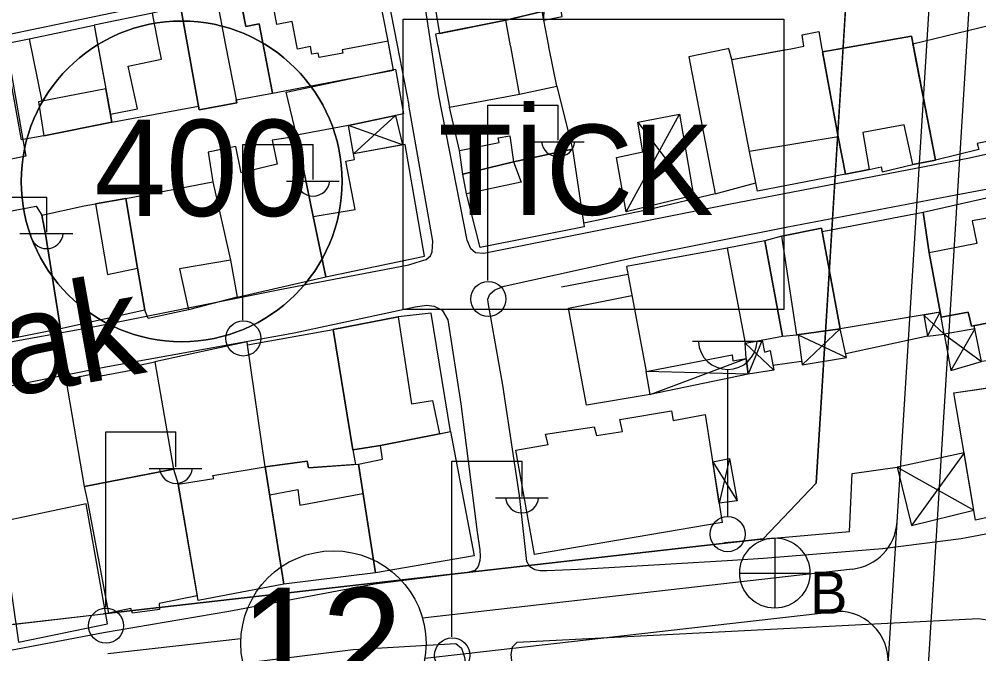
# Model space of a CAD drawing. Extents: x 417997 to 421451, y 4451742 to 4455216.
# Drawn here: x 420379.8 to 420475.4, y 4453669 to 4453732.3 of the extents above; entities that cross this region are included whole.
import ezdxf

# ---------------------------------------------------------------- set-up
doc = ezdxf.new("R2010")
doc.units = 0
for name, color, linetype in [('ADAKENARI', 7, 'Continuous'), ('B_Mesken', 7, 'Continuous'), ('B_Sundurma', 7, 'Continuous'), ('B_Teras', 7, 'Continuous'), ('KALDIRIM', 7, 'Continuous'), ('KD_DAIRE', 7, 'Continuous'), ('KD_YGEN', 7, 'Continuous'), ('LJ_SEMBOL', 7, 'Continuous'), ('PL_TİCK', 7, 'Continuous'), ('S_Cad_Sok_Lambasi', 7, 'Continuous'), ('S_Elektrik_Diregi', 7, 'Continuous'), ('S_Rogar_Kapagi_Buski', 7, 'Continuous'), ('Sinir_Duvar_tek_tarafa_ait', 7, 'Continuous'), ('Sinir_Ist_Duvari', 7, 'Continuous'), ('SM_TAKS', 7, 'Continuous'), ('TR_TİCK', 7, 'Continuous'), ('Y_Cadde_Yol', 7, 'Continuous'), ('Yol_Sose', 7, 'Continuous')]:
    doc.layers.add(name, color=color, linetype=linetype)

msp = doc.modelspace()

# ---------------------------------------------------------------- linework, layer by layer
at = {"layer": 'ADAKENARI'}
for p, q in [((420462.365, 4453737.04), (420459.226, 4453686.05)), ((420462.365, 4453737.04), (420459.226, 4453686.05)), ((420453.951, 4453680.493), (420459.226, 4453686.05)), ((420453.951, 4453680.493), (420459.226, 4453686.05)), ((420453.951, 4453680.493), (420388.2, 4453673)), ((420453.951, 4453680.493), (420388.2, 4453673)), ((420367.015, 4453670.586), (420388.2, 4453673)), ((420367.015, 4453670.586), (420388.2, 4453673))]:
    msp.add_line(p, q, dxfattribs=at)
at = {"layer": 'B_Mesken'}
for points in [[(420431.903, 4453733.07), (420430.914, 4453739.662), (420420.56, 4453737.68), (420421.687, 4453730.893), (420428.299, 4453732.217)], [(420417.122, 4453727.241), (420416.575, 4453730.112), (420415.161, 4453737.394), (420404.805, 4453735.411), (420401.771, 4453734.833), (420402.39, 4453731.585), (420403.718, 4453731.838), (420405.033, 4453724.937)], [(420401.809, 4453734.636), (420399.488, 4453734.306), (420395.897, 4453733.613), (420397.741, 4453723.279), (420401.48, 4453723.969), (420401.422, 4453724.271), (420405.033, 4453724.937), (420403.718, 4453731.838), (420402.39, 4453731.585)], [(420395.897, 4453733.613), (420393.075, 4453732.909), (420387.268, 4453731.705), (420388.432, 4453725.376), (420388.896, 4453722.855), (420389.048, 4453722.029), (420397.674, 4453723.651)], [(420421.519, 4453729.672), (420422.672, 4453723.535), (420429.668, 4453724.834), (420433.371, 4453725.649), (420432.598, 4453729.556), (420432.584, 4453729.625), (420431.903, 4453733.07), (420428.299, 4453732.217), (420421.305, 4453730.816), (420421.506, 4453729.742)], [(420387.268, 4453731.705), (420388.432, 4453725.376), (420389.048, 4453722.029), (420382.276, 4453720.672), (420380.053, 4453720.29), (420378.298, 4453729.867), (420380.818, 4453730.36)], [(420468.978, 4453729.241), (420468.859, 4453729.849), (420476.541, 4453731.713), (420477.011, 4453729.156), (420477.023, 4453729.088), (420478.586, 4453720.591), (420475.264, 4453719.9), (420475.43, 4453719.303), (420471.125, 4453718.269), (420468.992, 4453729.173)], [(420456.685, 4453729.371), (420458.009, 4453729.617), (420457.843, 4453730.756), (420459.477, 4453731.1), (420459.802, 4453729.338), (420459.815, 4453729.269), (420461.418, 4453720.582), (420462.151, 4453716.869), (420453.373, 4453715.175), (420452.569, 4453719.102), (420450.804, 4453728.277), (420456.335, 4453729.306)], [(420468.978, 4453729.241), (420468.708, 4453730.625), (420461.396, 4453729.321), (420461.033, 4453729.256), (420459.856, 4453729.046), (420461.418, 4453720.582), (420462.151, 4453716.869), (420464.501, 4453717.319), (420465.693, 4453717.603), (420465.802, 4453717.083), (420468.863, 4453717.822), (420471.125, 4453718.269), (420468.992, 4453729.173)], [(420380.198, 4453720.129), (420380.464, 4453718.665), (420371.903, 4453716.896), (420370.404, 4453723.519), (420369.515, 4453728.099), (420373.865, 4453729.017), (420378.509, 4453729.857)], [(420450.411, 4453729.368), (420446.519, 4453728.562), (420449.154, 4453714.889), (420453.203, 4453716.009), (420452.569, 4453719.102), (420450.804, 4453728.277), (420450.505, 4453729.367), (420450.5, 4453729.387)], [(420417.32, 4453727.337), (420418.108, 4453722.885), (420412.616, 4453721.71), (420407.451, 4453720.738), (420406.405, 4453725.042)], [(420423.667, 4453719.232), (420422.672, 4453723.535), (420429.668, 4453724.834), (420433.371, 4453725.649), (420434.956, 4453719.339), (420429.059, 4453718.093), (420424.029, 4453716.864)], [(420409.104, 4453712.639), (420410.354, 4453706.634), (420420.181, 4453708.679), (420418.254, 4453719.82), (420413.12, 4453718.89), (420412.616, 4453721.71), (420407.451, 4453720.738)], [(420407.479, 4453720.603), (420405.028, 4453720.246), (420405.498, 4453717.865), (420401.931, 4453716.998), (420401.395, 4453719.61), (420398.626, 4453719.065), (420399.114, 4453716.104), (420400.856, 4453708.293), (420401.53, 4453704.586), (420410.354, 4453706.634), (420409.104, 4453712.639)], [(420429.059, 4453718.093), (420434.956, 4453719.339), (420436.112, 4453711.621), (420425.745, 4453709.532), (420424.371, 4453714.91), (420424.029, 4453716.864)], [(420401.53, 4453704.586), (420396.683, 4453703.34), (420392.662, 4453702.466), (420392.338, 4453703.302), (420391.607, 4453707.499), (420390.437, 4453714.421), (420399.114, 4453716.104), (420400.856, 4453708.293)], [(420470.495, 4453709.021), (420469.881, 4453713.053), (420478.544, 4453715.043), (420478.883, 4453712.92), (420480.591, 4453702.833), (420474.698, 4453701.702), (420474.367, 4453703.08), (420471.662, 4453702.6)], [(420386.28, 4453713.689), (420387.409, 4453713.91), (420390.437, 4453714.421), (420391.607, 4453707.499), (420392.338, 4453703.302), (420383.922, 4453701.43), (420382.476, 4453710.683), (420382.053, 4453712.778)], [(420383.922, 4453701.43), (420374.887, 4453699.623), (420372.403, 4453711.951), (420381.508, 4453713.653), (420382.053, 4453712.778), (420382.476, 4453710.683)], [(420471.574, 4453703.084), (420461.612, 4453701.431), (420459.829, 4453711.136), (420469.881, 4453713.053), (420470.495, 4453709.021)], [(420455.796, 4453710.675), (420454.109, 4453710.205), (420455.869, 4453700.7), (420457.282, 4453700.825), (420461.612, 4453701.431), (420459.764, 4453711.489)], [(420454.109, 4453710.205), (420450.361, 4453709.495), (420440.324, 4453707.666), (420442.273, 4453697.175), (420450.861, 4453698.827), (420450.912, 4453698.228), (420452.236, 4453698.466), (420452.136, 4453700.002), (420455.869, 4453700.7)], [(420486.685, 4453704.004), (420488.81, 4453692.393), (420486.136, 4453691.724), (420486.749, 4453688.334), (420485.56, 4453688.063), (420486.174, 4453684.814), (420480.796, 4453683.842), (420481.008, 4453682.946), (420478.607, 4453682.351), (420478.464, 4453683.122), (420475.102, 4453682.345), (420472.953, 4453695.061), (420476.326, 4453695.551), (420477.352, 4453695.689), (420476.823, 4453698.324), (420475.687, 4453698.166), (420474.963, 4453701.753), (420480.591, 4453702.833)], [(420422.795, 4453691.185), (420420.868, 4453703.003), (420417.57, 4453702.647), (420411.095, 4453701.36), (420413.061, 4453689.371), (420415.82, 4453689.808), (420421.695, 4453690.968)], [(420413.061, 4453689.371), (420413.319, 4453687.906), (420408.635, 4453687.56), (420408.5, 4453688.245), (420404.332, 4453687.689), (420402.57, 4453699.831), (420411.095, 4453701.36)], [(420402.57, 4453699.831), (420402.534, 4453700.138), (420393.327, 4453698.139), (420395.198, 4453687.441), (420395.644, 4453685.96), (420399.218, 4453686.518), (420399.104, 4453686.801), (420404.332, 4453687.689)], [(420386.329, 4453685.722), (420384.49, 4453696.391), (420387.869, 4453697.128), (420387.945, 4453696.752), (420391.859, 4453697.475), (420391.774, 4453697.797), (420393.327, 4453698.139), (420395.198, 4453687.441)], [(420429.3, 4453689.331), (420432.519, 4453689.894), (420432.266, 4453690.923), (420437.093, 4453691.676), (420437.32, 4453690.797), (420439.92, 4453691.194), (420439.642, 4453692.388), (420444.8, 4453693.253), (420444.981, 4453692.288), (420448.162, 4453692.9), (420449.869, 4453682.106), (420431.155, 4453678.929)], [(420413.605, 4453687.927), (420416.001, 4453688.423), (420415.82, 4453689.808), (420422.795, 4453691.185), (420425.148, 4453678.81), (420415.298, 4453677.11)], [(420415.298, 4453677.11), (420406.185, 4453675.957), (420404.332, 4453687.689), (420408.5, 4453688.245), (420408.635, 4453687.56), (420413.605, 4453687.927)], [(420397.555, 4453674.793), (420393.755, 4453674.057), (420393.773, 4453673.46), (420391.109, 4453673.094), (420390.935, 4453673.542), (420388.746, 4453673.088), (420386.677, 4453684.046), (420386.329, 4453685.722), (420395.198, 4453687.441), (420395.644, 4453685.96)], [(420395.644, 4453685.96), (420399.218, 4453686.518), (420399.104, 4453686.801), (420404.332, 4453687.689), (420406.185, 4453675.957), (420397.632, 4453674.343)], [(420386.489, 4453683.971), (420377.997, 4453682.189), (420379.729, 4453670.192), (420388.607, 4453672.019)]]:
    msp.add_lwpolyline(points, close=True, dxfattribs=at)
at = {"layer": 'B_Sundurma'}
for p, q in [((420432.072, 4453732.217), (420432.224, 4453736.538)), ((420417.313, 4453722.715), (420413.12, 4453718.89)), ((420440.306, 4453713.11), (420445.611, 4453722.846)), ((420418, 4453719.774), (420412.616, 4453721.71)), ((420441.447, 4453722.045), (420447.004, 4453714.742)), ((420469.935, 4453702.812), (420471.984, 4453700.909)), ((420470.305, 4453700.715), (420471.574, 4453703.084)), ((420457.414, 4453700.843), (420462.254, 4453698.571)), ((420457.812, 4453697.852), (420461.612, 4453701.431)), ((420471.984, 4453700.909), (420475.687, 4453698.166)), ((420475.024, 4453701.448), (420472.639, 4453697.283)), ((420454.993, 4453697.318), (420452.136, 4453700.002)), ((420453.836, 4453700.32), (420452.451, 4453696.91)), ((420442.669, 4453694.883), (420452.236, 4453698.466)), ((420452.451, 4453696.91), (420442.273, 4453697.175)), ((420473.966, 4453689.066), (420468.722, 4453681.818)), ((420448.911, 4453688.164), (420451.342, 4453684.281)), ((420450.58, 4453688.498), (420449.559, 4453684.065)), ((420467.297, 4453687.655), (420474.931, 4453683.358))]:
    msp.add_line(p, q, dxfattribs=at)
for points in [[(420431.408, 4453736.37), (420431.903, 4453733.07), (420432.072, 4453732.217), (420433.899, 4453732.57), (420433.487, 4453735.042), (420432.224, 4453736.538)], [(420417.313, 4453722.715), (420418, 4453719.774), (420413.12, 4453718.89), (420412.616, 4453721.71)], [(420440.306, 4453713.11), (420439.328, 4453718.536), (420441.951, 4453719.09), (420441.447, 4453722.045), (420445.611, 4453722.846), (420447.004, 4453714.742)], [(420469.935, 4453702.812), (420470.305, 4453700.715), (420471.984, 4453700.909), (420471.662, 4453702.6), (420471.574, 4453703.084)], [(420457.414, 4453700.843), (420457.812, 4453697.852), (420462.254, 4453698.571), (420461.612, 4453701.431)], [(420475.024, 4453701.448), (420471.984, 4453700.909), (420472.639, 4453697.283), (420475.687, 4453698.166)], [(420453.836, 4453700.32), (420454.059, 4453699.101), (420454.645, 4453699.289), (420454.993, 4453697.318), (420452.451, 4453696.91), (420452.236, 4453698.466), (420452.136, 4453700.002)], [(420452.451, 4453696.91), (420442.669, 4453694.883), (420442.273, 4453697.175), (420450.861, 4453698.827), (420450.912, 4453698.228), (420452.236, 4453698.466)], [(420473.966, 4453689.066), (420467.297, 4453687.655), (420468.722, 4453681.818), (420474.931, 4453683.358)], [(420448.911, 4453688.164), (420450.58, 4453688.498), (420451.342, 4453684.281), (420449.559, 4453684.065)]]:
    msp.add_lwpolyline(points, close=True, dxfattribs=at)
at = {"layer": 'B_Teras'}
for points in [[(420407.453, 4453729.821), (420407.023, 4453732.078), (420405.496, 4453731.787), (420404.805, 4453735.411), (420401.771, 4453734.833), (420402.39, 4453731.585), (420403.718, 4453731.838), (420404.095, 4453729.856), (420405.033, 4453724.937), (420417.122, 4453727.241), (420416.649, 4453729.724), (420416.575, 4453730.112), (420414.648, 4453729.745), (420411.998, 4453729.24), (420412.056, 4453728.934), (420409.687, 4453728.482), (420409.6, 4453728.939), (420408.979, 4453728.82), (420408.834, 4453729.582), (420407.545, 4453729.336)], [(420396.553, 4453729.935), (420395.897, 4453733.613), (420399.488, 4453734.306), (420400.338, 4453729.895), (420401.48, 4453723.969), (420397.741, 4453723.279)], [(420393.657, 4453729.966), (420393.075, 4453732.909), (420387.268, 4453731.705), (420387.576, 4453730.03), (420388.432, 4453725.376), (420388.896, 4453722.855), (420391.6, 4453723.359), (420390.655, 4453727.625), (420393.983, 4453728.317)], [(420428.785, 4453729.596), (420428.772, 4453729.666), (420428.299, 4453732.217), (420421.305, 4453730.816), (420421.506, 4453729.742), (420421.519, 4453729.672), (420422.672, 4453723.535), (420429.668, 4453724.834)], [(420378.298, 4453729.867), (420380.818, 4453730.36), (420382.057, 4453724.128), (420381.743, 4453724.066), (420382.276, 4453720.672), (420380.053, 4453720.29)], [(420457.78, 4453719.974), (420452.569, 4453719.102), (420450.804, 4453728.277), (420455.866, 4453729.219), (420456.335, 4453729.306), (420456.685, 4453729.371), (420458.009, 4453729.617), (420457.843, 4453730.756), (420459.477, 4453731.1), (420459.802, 4453729.338), (420459.815, 4453729.269), (420461.418, 4453720.582)], [(420459.856, 4453729.046), (420461.396, 4453729.321), (420468.708, 4453730.625), (420471.125, 4453718.269), (420468.863, 4453717.822), (420468.006, 4453721.778), (420463.882, 4453721.013), (420464.501, 4453717.319), (420462.151, 4453716.869), (420461.418, 4453720.582)], [(420388.432, 4453725.376), (420381.743, 4453724.066), (420382.276, 4453720.672), (420389.048, 4453722.029)], [(420407.451, 4453720.738), (420409.104, 4453712.639), (420413.287, 4453713.336), (420412.35, 4453718.167), (420413.219, 4453718.333), (420412.616, 4453721.71)], [(420424.029, 4453716.864), (420423.667, 4453719.232), (420427.639, 4453720.02), (420427.521, 4453720.487), (420428.707, 4453720.664), (420429.059, 4453718.093)], [(420424.029, 4453716.864), (420429.059, 4453718.093), (420429.836, 4453716.056), (420424.371, 4453714.91)], [(420390.437, 4453714.421), (420399.114, 4453716.104), (420400.856, 4453708.293), (420395.77, 4453707.404), (420396.683, 4453703.34), (420392.662, 4453702.466), (420392.338, 4453703.302), (420391.607, 4453707.499)], [(420387.409, 4453713.91), (420388.6, 4453706.858), (420391.607, 4453707.499), (420390.437, 4453714.421)], [(420470.495, 4453709.021), (420471.662, 4453702.6), (420474.367, 4453703.08), (420474.698, 4453701.702), (420480.591, 4453702.833), (420478.883, 4453712.92), (420474.772, 4453712.206), (420475.227, 4453709.947)], [(420455.796, 4453710.675), (420459.764, 4453711.489), (420461.612, 4453701.431), (420457.282, 4453700.825)], [(420455.869, 4453700.7), (420454.109, 4453710.205), (420450.361, 4453709.495), (420452.136, 4453700.002)], [(420484.828, 4453703.647), (420485.948, 4453697.434), (420487.797, 4453697.929), (420488.81, 4453692.393), (420486.136, 4453691.724), (420486.749, 4453688.334), (420485.56, 4453688.063), (420486.174, 4453684.814), (420480.796, 4453683.842), (420481.008, 4453682.946), (420478.607, 4453682.351), (420478.464, 4453683.122), (420475.102, 4453682.345), (420474.931, 4453683.358), (420472.953, 4453695.061), (420477.352, 4453695.689), (420476.823, 4453698.324), (420475.687, 4453698.166), (420475.024, 4453701.448), (420474.963, 4453701.753), (420480.591, 4453702.833)], [(420415.82, 4453689.808), (420413.061, 4453689.371), (420411.095, 4453701.36), (420417.57, 4453702.647), (420418.896, 4453693.964), (420420.985, 4453694.286), (420421.695, 4453690.968)], [(420404.776, 4453684.874), (420407.561, 4453685.421), (420407.763, 4453683.866), (420414.062, 4453685.002), (420415.298, 4453677.11), (420406.185, 4453675.957)]]:
    msp.add_lwpolyline(points, close=True, dxfattribs=at)
at = {"layer": 'KALDIRIM'}
for p, q in [((420467.277, 4453682.139), (420471.93, 4453756.875)), ((420467.277, 4453682.139), (420471.93, 4453756.875)), ((420467.609, 4453623.095), (420475.429, 4453748.7)), ((420467.609, 4453623.095), (420475.429, 4453748.7)), ((420466.393, 4453667.947), (420467.277, 4453682.139)), ((420466.393, 4453667.947), (420467.277, 4453682.139)), ((420462.853, 4453677.482), (420419.994, 4453672.597)), ((420462.853, 4453677.482), (420419.994, 4453672.597)), ((420420.229, 4453668.598), (420460.837, 4453673.226)), ((420420.229, 4453668.598), (420460.837, 4453673.226)), ((420401.904, 4453670.536), (420388.653, 4453669.026)), ((420401.904, 4453670.536), (420388.653, 4453669.026))]:
    msp.add_line(p, q, dxfattribs=at)
for centre, start, end in [((420462.287, 4453682.449), 276.50135, 356.43748), ((420462.287, 4453682.449), 276.50135, 356.43748), ((420461.403, 4453668.258), 356.43748, 96.50135), ((420461.403, 4453668.258), 356.43748, 96.50135)]:
    msp.add_arc(centre, 5, start, end, dxfattribs=at)
at = {"layer": 'KD_DAIRE'}
msp.add_circle((420411.12, 4453670.071), 9.227, dxfattribs=at)
msp.add_circle((420411.12, 4453670.071), 9.227, dxfattribs=at)
at = {"layer": 'LJ_SEMBOL'}
msp.add_lwpolyline([(420418.067, 4453732.303), (420455.999, 4453732.303), (420455.999, 4453703.365), (420418.067, 4453703.365)], close=True, dxfattribs=at)
msp.add_lwpolyline([(420418.067, 4453732.303), (420455.999, 4453732.303), (420455.999, 4453703.365), (420418.067, 4453703.365)], close=True, dxfattribs=at)
at = {"layer": 'PL_TİCK'}
msp.add_lwpolyline([(420375.68, 4453671.573), (420388.2, 4453673), (420453.951, 4453680.493), (420459.226, 4453686.05), (420462.365, 4453737.04), (420462.157, 4453739.851)], dxfattribs=at)
msp.add_lwpolyline([(420375.68, 4453671.573), (420388.2, 4453673), (420453.951, 4453680.493), (420459.226, 4453686.05), (420462.365, 4453737.04), (420462.157, 4453739.851)], dxfattribs=at)
at = {"layer": 'S_Cad_Sok_Lambasi'}
for p, q in [((420446.91, 4453700.209), (420453.91, 4453700.209)), ((420450.41, 4453682.709), (420450.41, 4453697.384))]:
    msp.add_line(p, q, dxfattribs=at)
msp.add_circle((420450.41, 4453680.959), 1.75, dxfattribs=at)
msp.add_arc((420450.41, 4453700.313), 2.929, 183.298, 356.90719, dxfattribs=at)
at = {"layer": 'S_Elektrik_Diregi'}
for p, q in [((420426.514, 4453706.238), (420426.514, 4453723.738)), ((420426.514, 4453723.738), (420433.514, 4453723.738)), ((420433.514, 4453720.238), (420433.514, 4453723.738)), ((420402.096, 4453702.31), (420402.096, 4453719.81)), ((420402.096, 4453719.81), (420409.096, 4453719.81)), ((420409.096, 4453716.31), (420409.096, 4453719.81)), ((420430.854, 4453720.098), (420436.104, 4453720.098)), ((420406.436, 4453716.17), (420411.686, 4453716.17)), ((420375.546, 4453714.577), (420382.546, 4453714.577)), ((420382.546, 4453711.077), (420382.546, 4453714.577)), ((420379.886, 4453710.937), (420385.136, 4453710.937)), ((420388.43, 4453673.66), (420388.43, 4453691.16)), ((420388.43, 4453691.16), (420395.43, 4453691.16)), ((420395.43, 4453687.66), (420395.43, 4453691.16)), ((420422.918, 4453670.722), (420422.918, 4453688.222)), ((420422.918, 4453688.222), (420429.918, 4453688.222)), ((420429.918, 4453684.722), (420429.918, 4453688.222)), ((420392.77, 4453687.52), (420398.02, 4453687.52)), ((420427.258, 4453684.582), (420432.508, 4453684.582))]:
    msp.add_line(p, q, dxfattribs=at)
for centre in [(420426.55, 4453704.402), (420402.132, 4453700.475), (420388.466, 4453671.825), (420422.954, 4453668.886)]:
    msp.add_circle(centre, 1.75, dxfattribs=at)
for centre in [(420433.515, 4453720.251), (420409.097, 4453716.323), (420382.547, 4453711.089), (420395.431, 4453687.673), (420429.918, 4453684.735)]:
    msp.add_arc(centre, 1.658, 184.83843, 355.14641, dxfattribs=at)
at = {"layer": 'S_Rogar_Kapagi_Buski'}
for p, q in [((420455.101, 4453680.582), (420455.101, 4453673.582)), ((420451.601, 4453677.082), (420458.601, 4453677.082))]:
    msp.add_line(p, q, dxfattribs=at)
msp.add_circle((420455.101, 4453677.082), 3.5, dxfattribs=at)
at = {"layer": 'Sinir_Duvar_tek_tarafa_ait'}
for points in [[(420449.154, 4453714.889), (420442.745, 4453713.357), (420436.059, 4453711.975)], [(420433.857, 4453705.616), (420440.466, 4453706.902)], [(420442.669, 4453694.883), (420436.331, 4453693.811), (420434.558, 4453703.486), (420440.865, 4453704.755)], [(420470.305, 4453700.715), (420462.173, 4453698.933)], [(420457.77, 4453698.172), (420454.915, 4453697.763)]]:
    msp.add_lwpolyline(points, dxfattribs=at)
at = {"layer": 'Sinir_Ist_Duvari'}
msp.add_lwpolyline([(420450.079, 4453680.13), (420462.536, 4453681.234), (420462.803, 4453686.994), (420467.297, 4453687.655)], dxfattribs=at)
at = {"layer": 'SM_TAKS'}
msp.add_circle((420395.999, 4453716.138), 15.988, dxfattribs=at)
msp.add_circle((420395.999, 4453716.138), 15.988, dxfattribs=at)
at = {"layer": 'TR_TİCK'}
for points in [[(420369.632, 4453732.704), (420375.68, 4453671.573), (420388.2, 4453673), (420453.951, 4453680.493), (420459.226, 4453686.05), (420462.365, 4453737.04), (420462.157, 4453739.851)], [(420369.632, 4453732.704), (420375.68, 4453671.573), (420388.2, 4453673), (420453.951, 4453680.493), (420459.226, 4453686.05), (420462.365, 4453737.04), (420462.157, 4453739.851)], [(420418.067, 4453703.365), (420418.067, 4453732.303), (420455.999, 4453732.303), (420455.999, 4453703.365), (420418.067, 4453703.365)], [(420418.067, 4453703.365), (420418.067, 4453732.303), (420455.999, 4453732.303), (420455.999, 4453703.365), (420418.067, 4453703.365)]]:
    msp.add_lwpolyline(points, dxfattribs=at)
for start, end in [(0, 180), (0, 180), (180, 0), (180, 0)]:
    msp.add_arc((420395.999, 4453716.138), 15.988, start, end, dxfattribs=at)
at = {"layer": 'Yol_Sose'}
for points in [[(420420.867, 4453729.679), (420419.596, 4453738.038), (420419.849, 4453738.468), (420420.33, 4453738.695), (420437.833, 4453742.552)], [(420375.619, 4453730.156), (420405.431, 4453736.395), (420414.523, 4453738.187), (420414.994, 4453738.197), (420415.59, 4453738.003), (420415.929, 4453737.564), (420417.456, 4453729.715)], [(420417.456, 4453729.715), (420418.618, 4453723.738)], [(420421.627, 4453724.675), (420420.867, 4453729.679)], [(420487.643, 4453725.317), (420487.984, 4453722.23), (420487.893, 4453721.765), (420487.527, 4453721.382), (420474.502, 4453718.463), (420450.67, 4453713.859), (420426.095, 4453708.939), (420425.282, 4453709), (420424.8, 4453709.419), (420424.454, 4453710.26), (420421.627, 4453724.675)], [(420340.223, 4453723.092), (420321.382, 4453719.819), (420311.182, 4453717.738), (420310.645, 4453717.385), (420310.179, 4453716.54), (420310.124, 4453715.587), (420312.503, 4453704.81), (420315.249, 4453690.7), (420315.591, 4453689.87), (420315.809, 4453689.464), (420316.447, 4453689), (420317.263, 4453688.938), (420332.963, 4453692.071), (420354.542, 4453695.876), (420371.45, 4453698.762), (420387.497, 4453701.714), (420405.947, 4453705.397), (420418.638, 4453707.819), (420419.905, 4453708.214), (420420.354, 4453708.363), (420420.805, 4453708.71), (420420.973, 4453709.103), (420421.012, 4453710.185), (420418.618, 4453723.738)], [(420450.368, 4453678.308), (420436.3, 4453677.467), (420432.375, 4453677.296), (420431.717, 4453677.304), (420431.194, 4453677.407), (420430.698, 4453677.702), (420430.404, 4453678.217), (420429.658, 4453684.806), (420427.998, 4453695.819), (420426.534, 4453704.073), (420426.512, 4453704.387), (420426.698, 4453704.903), (420427.208, 4453705.313), (420428.134, 4453705.697), (420441.207, 4453708.57), (420456.407, 4453711.6), (420473.129, 4453714.811), (420486.061, 4453717.211)], [(420372.384, 4453694.438), (420388.623, 4453697.664), (420407.224, 4453701.051), (420419.276, 4453703.636), (420420.428, 4453703.801), (420421.173, 4453703.706), (420421.958, 4453703.301), (420422.52, 4453702.324), (420423.805, 4453693.968), (420424.542, 4453688.248), (420425.432, 4453681.153), (420425.707, 4453679.392), (420425.735, 4453678.724), (420425.693, 4453678.324), (420425.545, 4453677.74), (420425.221, 4453677.329), (420424.552, 4453677.145), (420415.213, 4453675.961), (420400.688, 4453673.235), (420388.201, 4453671.114), (420376.826, 4453668.962)], [(420484.191, 4453682.485), (420473.678, 4453680.478), (420465.831, 4453679.511), (420453.968, 4453678.539), (420450.368, 4453678.308)], [(420429.96, 4453658.306), (420428.844, 4453668.945), (420428.965, 4453669.734), (420429.429, 4453670.18), (420475.384, 4453672.544), (420476.679, 4453672.343), (420477.768, 4453671.704), (420478.711, 4453670.733), (420479.172, 4453669.234), (420479.272, 4453667.435), (420478.999, 4453664.56), (420476.563, 4453646.228), (420476.16, 4453645.514), (420475.492, 4453645.194), (420449.227, 4453643.562), (420432.722, 4453642.548), (420432.177, 4453642.664), (420431.826, 4453642.974), (420431.665, 4453643.559), (420430.851, 4453650.472)], [(420425.899, 4453656.728), (420428.215, 4453639.354), (420429.763, 4453620.08), (420429.758, 4453619.577), (420429.558, 4453619.254), (420429.206, 4453619.013), (420400.402, 4453616.792), (420400.022, 4453617.083), (420399.775, 4453617.578), (420397.293, 4453641.804), (420393.809, 4453665.563), (420393.953, 4453666.147), (420394.242, 4453666.745), (420394.89, 4453667.189), (420413.083, 4453669.473), (420423.312, 4453670.062), (420423.867, 4453669.605), (420424.181, 4453668.678), (420425.073, 4453661.538)]]:
    msp.add_lwpolyline(points, dxfattribs=at)

# ---------------------------------------------------------------- texts
at = {"layer": 'KD_YGEN'}
msp.add_text('12', height=10.9049, dxfattribs=at).set_placement((420401.811, 4453664.707))
msp.add_text('12', height=10.9049, dxfattribs=at).set_placement((420401.811, 4453664.707))
at = {"layer": 'LJ_SEMBOL'}
msp.add_text('TİCK', height=9, dxfattribs=at).set_placement((420421.584, 4453712.794))
msp.add_text('TİCK', height=9, dxfattribs=at).set_placement((420421.584, 4453712.794))
at = {"layer": 'S_Rogar_Kapagi_Buski'}
msp.add_text('B', height=4.2, dxfattribs=at).set_placement((420458.601, 4453673.018))
at = {"layer": 'SM_TAKS'}
msp.add_text('400', height=9.5928, dxfattribs=at).set_placement((420387.309, 4453712.687))
msp.add_text('400', height=9.5928, dxfattribs=at).set_placement((420387.309, 4453712.687))
at = {"layer": 'Y_Cadde_Yol'}
msp.add_text('1. Trakya Sokak', height=10, rotation=10.0788, dxfattribs=at).set_placement((420297.492, 4453680.2))

doc.saveas('drawing.dxf')
